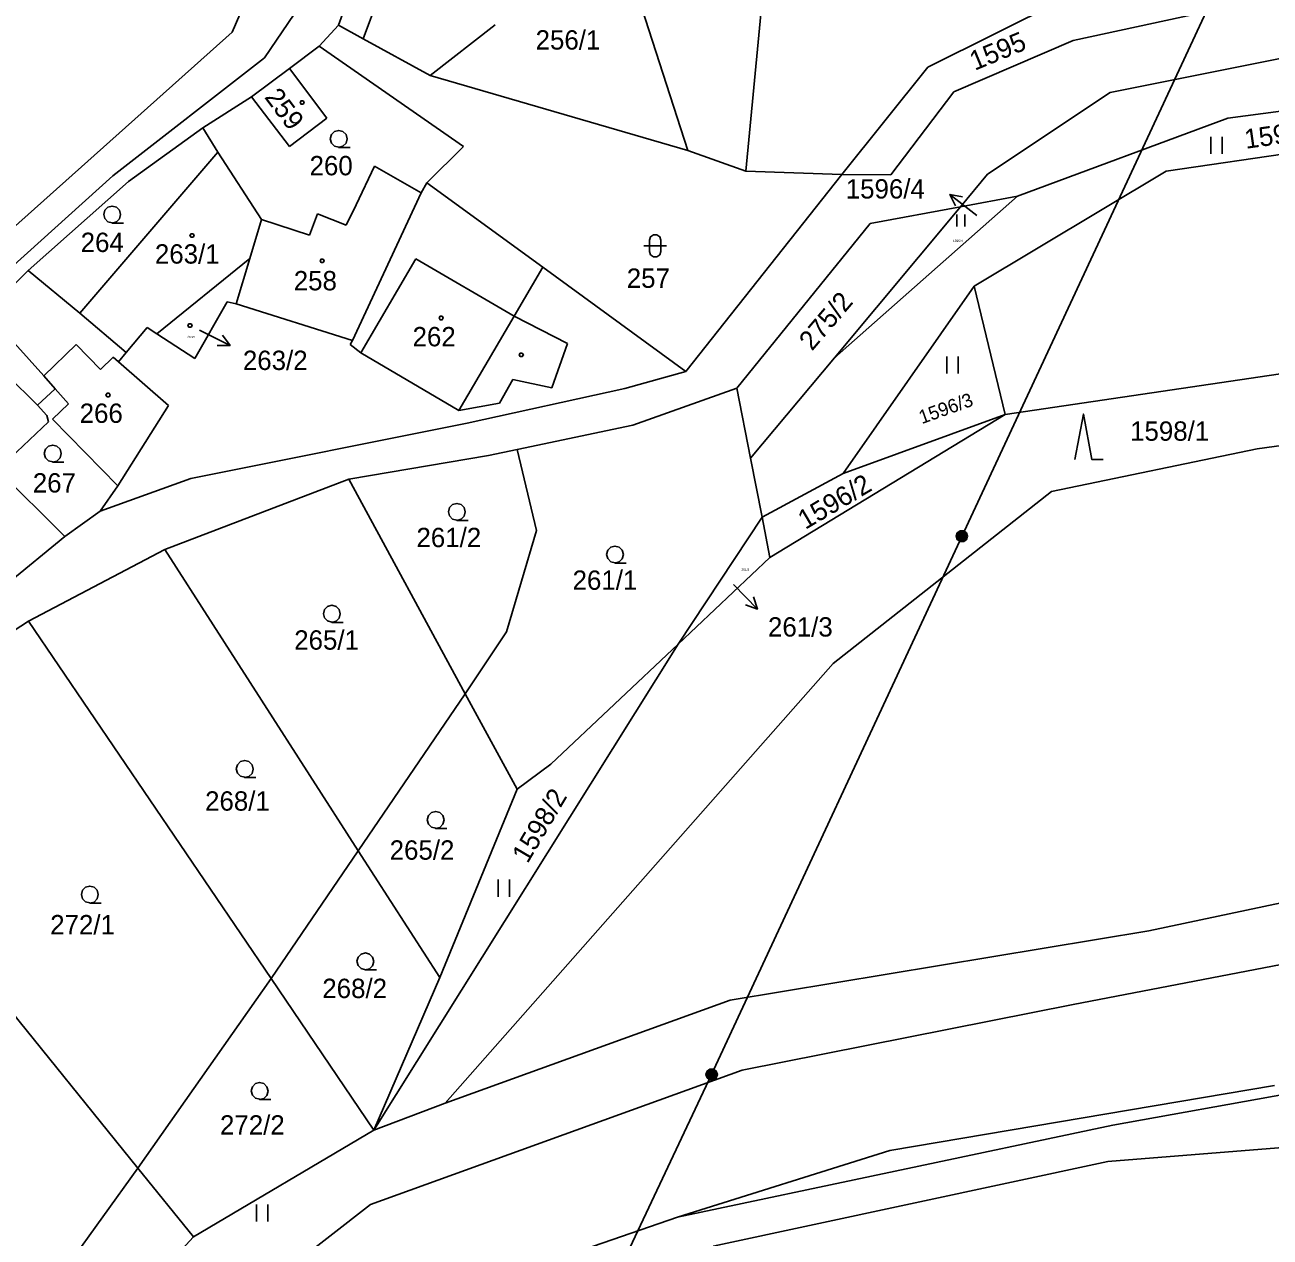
# Model space of a CAD drawing. Extents: x -609861 to -605046, y -1120287 to -1116307.
# Drawn here: x -606945.8 to -606836.4, y -1119347.5 to -1119241 of the extents above; entities that cross this region are included whole.
import ezdxf

# ---------------------------------------------------------------- set-up
doc = ezdxf.new("R2010")
doc.units = 0
for name, color, linetype in [('Vrstva 1', 7, 'Continuous'), ('Vrstva 2', 7, 'Continuous'), ('Vrstva 3', 7, 'Continuous'), ('Vrstva 4', 7, 'Continuous'), ('Vrstva 5', 7, 'Continuous'), ('Vrstva 6', 7, 'Continuous'), ('Vrstva 7', 7, 'Continuous')]:
    doc.layers.add(name, color=color, linetype=linetype)

msp = doc.modelspace()

# ---------------------------------------------------------------- linework, layer by layer
at = {"layer": 'Vrstva 1'}
for p, q in [((-606877.96, -1119206.68), (-606882.51, -1119253.82)), ((-606918.3, -1119240.98), (-606912.69, -1119225.65)), ((-606927.63, -1119241.6), (-606924.24, -1119233.8)), ((-606887.6, -1119251.99), (-606893.44, -1119233.85)), ((-606853.75, -1119242.34), (-606828.43, -1119236.84)), ((-606914.53, -1119237.88), (-606916.12, -1119242.18)), ((-606854.68, -1119238.79), (-606866.51, -1119244.67)), ((-606922.18, -1119240.03), (-606924.79, -1119243.86)), ((-606920, -1119242.83), (-606918.3, -1119240.98)), ((-606916.12, -1119242.18), (-606918.3, -1119240.98)), ((-606904.52, -1119240.94), (-606910.24, -1119245.42)), ((-606949.22, -1119260.88), (-606927.63, -1119241.6)), ((-606910.24, -1119245.42), (-606916.12, -1119242.18)), ((-606864.23, -1119246.83), (-606853.75, -1119242.34)), ((-606828.46, -1119242.49), (-606850.48, -1119246.91)), ((-606922.61, -1119244.79), (-606920, -1119242.83)), ((-606907.31, -1119251.65), (-606920, -1119242.83)), ((-606924.79, -1119243.86), (-606938.12, -1119254.22)), ((-606866.51, -1119244.67), (-606874.07, -1119254.12)), ((-606925.94, -1119247.29), (-606922.61, -1119244.79)), ((-606922.61, -1119244.79), (-606919.33, -1119249.16)), ((-606887.6, -1119251.99), (-606910.24, -1119245.42)), ((-606869.77, -1119254.14), (-606864.23, -1119246.83)), ((-606850.48, -1119246.91), (-606861.27, -1119254.09)), ((-606930.2, -1119250.01), (-606925.94, -1119247.29)), ((-606922.61, -1119251.66), (-606925.94, -1119247.29)), ((-606828.3, -1119247.59), (-606840.16, -1119249.16)), ((-606936.73, -1119254.71), (-606930.2, -1119250.01)), ((-606928.88, -1119252.15), (-606930.2, -1119250.01)), ((-606919.33, -1119249.16), (-606922.61, -1119251.66)), ((-606840.16, -1119249.16), (-606858.64, -1119256)), ((-606821.01, -1119250.22), (-606845.58, -1119253.83)), ((-606941.03, -1119266.29), (-606928.88, -1119252.15)), ((-606925.06, -1119258.07), (-606928.88, -1119252.15)), ((-606910.54, -1119254.84), (-606907.31, -1119251.65)), ((-606882.51, -1119253.82), (-606887.6, -1119251.99)), ((-606916.75, -1119256.77), (-606915.12, -1119253.39)), ((-606915.12, -1119253.39), (-606911.04, -1119255.71)), ((-606938.12, -1119254.22), (-606950.08, -1119265.01)), ((-606874.07, -1119254.12), (-606887.77, -1119271.43)), ((-606882.51, -1119253.82), (-606874.07, -1119254.12)), ((-606874.07, -1119254.12), (-606869.77, -1119254.14)), ((-606861.27, -1119254.09), (-606863.65, -1119256.94)), ((-606845.58, -1119253.83), (-606862.44, -1119263.93)), ((-606945.57, -1119262.56), (-606936.73, -1119254.71)), ((-606910.54, -1119254.84), (-606911.04, -1119255.71)), ((-606900.33, -1119262.26), (-606910.54, -1119254.84)), ((-606917.61, -1119258.56), (-606916.75, -1119256.77)), ((-606911.04, -1119255.71), (-606917.06, -1119268.71)), ((-606858.64, -1119256), (-606874.72, -1119270.21)), ((-606858.64, -1119256), (-606863.65, -1119256.94)), ((-606920.83, -1119259.45), (-606920.15, -1119257.56)), ((-606920.15, -1119257.56), (-606917.61, -1119258.56)), ((-606863.65, -1119256.94), (-606874.72, -1119270.21)), ((-606863.65, -1119256.94), (-606871.57, -1119258.42)), ((-606926.08, -1119261.5), (-606925.06, -1119258.07)), ((-606925.06, -1119258.07), (-606920.83, -1119259.45)), ((-606871.57, -1119258.42), (-606883.29, -1119272.9)), ((-606934.25, -1119268.11), (-606926.08, -1119261.5)), ((-606927.27, -1119265.48), (-606926.08, -1119261.5)), ((-606949.24, -1119266.2), (-606945.57, -1119262.56)), ((-606941.03, -1119266.29), (-606945.57, -1119262.56)), ((-606902.86, -1119266.57), (-606900.33, -1119262.26)), ((-606862.44, -1119263.93), (-606873.96, -1119280.39)), ((-606862.44, -1119263.93), (-606859.71, -1119275.19)), ((-606930.91, -1119270.29), (-606928.07, -1119265.31)), ((-606928.07, -1119265.31), (-606927.27, -1119265.48)), ((-606927.27, -1119265.48), (-606917.06, -1119268.71)), ((-606944.18, -1119271.79), (-606949.24, -1119266.2)), ((-606936.95, -1119269.76), (-606941.03, -1119266.29)), ((-606907.71, -1119274.84), (-606902.86, -1119266.57)), ((-606936.95, -1119269.76), (-606935.09, -1119267.56)), ((-606935.09, -1119267.56), (-606934.25, -1119268.11)), ((-606934.25, -1119268.11), (-606930.91, -1119270.29)), ((-606917.06, -1119268.71), (-606917.28, -1119269.06)), ((-606937.63, -1119270.57), (-606936.95, -1119269.76)), ((-606917.28, -1119269.06), (-606916.34, -1119269.78)), ((-606916.34, -1119269.78), (-606907.71, -1119274.84)), ((-606933.22, -1119274.41), (-606937.63, -1119270.57)), ((-606874.72, -1119270.21), (-606882.09, -1119279.03)), ((-606825.24, -1119270.09), (-606859.71, -1119275.19)), ((-606943.18, -1119272.94), (-606944.18, -1119271.79)), ((-606887.77, -1119271.43), (-606893.12, -1119272.92)), ((-606944.73, -1119274.38), (-606943.18, -1119272.94)), ((-606942.02, -1119274.26), (-606943.18, -1119272.94)), ((-606893.12, -1119272.92), (-606906.99, -1119275.96)), ((-606892.42, -1119276.14), (-606883.29, -1119272.9)), ((-606883.29, -1119272.9), (-606882.09, -1119279.03)), ((-606943.41, -1119275.62), (-606942.02, -1119274.26)), ((-606805.72, -1119273.95), (-606837.58, -1119278.21)), ((-606943.91, -1119275.29), (-606944.73, -1119274.38)), ((-606943.78, -1119275.86), (-606943.91, -1119275.29)), ((-606937.68, -1119281.47), (-606933.22, -1119274.41)), ((-606859.71, -1119275.19), (-606880.38, -1119287.76)), ((-606873.96, -1119280.39), (-606859.71, -1119275.19)), ((-606948.26, -1119280.07), (-606943.78, -1119275.86)), ((-606937.68, -1119281.47), (-606943.41, -1119275.62)), ((-606906.99, -1119275.96), (-606931.28, -1119280.82)), ((-606902.59, -1119278.28), (-606892.42, -1119276.14)), ((-606905.1, -1119278.81), (-606902.59, -1119278.28)), ((-606900.88, -1119285.4), (-606902.59, -1119278.28)), ((-606837.58, -1119278.21), (-606855.65, -1119281.96)), ((-606917.37, -1119280.88), (-606905.1, -1119278.81)), ((-606882.09, -1119279.03), (-606881.07, -1119284.23)), ((-606942.34, -1119285.92), (-606948.26, -1119280.07)), ((-606931.28, -1119280.82), (-606939.22, -1119283.7)), ((-606873.96, -1119280.39), (-606881.07, -1119284.23)), ((-606939.22, -1119283.7), (-606937.68, -1119281.47)), ((-606933.55, -1119287.06), (-606917.37, -1119280.88)), ((-606907.15, -1119299.75), (-606917.37, -1119280.88)), ((-606855.65, -1119281.96), (-606874.84, -1119297.09)), ((-606939.22, -1119283.7), (-606942.34, -1119285.92)), ((-606881.07, -1119284.23), (-606888.46, -1119295.39)), ((-606881.07, -1119284.23), (-606880.38, -1119287.76)), ((-606942.34, -1119285.92), (-606947.41, -1119290.08)), ((-606903.53, -1119294.31), (-606900.88, -1119285.4)), ((-606945.52, -1119293.36), (-606933.55, -1119287.06)), ((-606916.55, -1119313.54), (-606933.55, -1119287.06)), ((-606880.38, -1119287.76), (-606888.46, -1119295.39)), ((-606964.66, -1119305.85), (-606945.52, -1119293.36)), ((-606924.21, -1119324.78), (-606945.52, -1119293.36)), ((-606907.15, -1119299.75), (-606903.53, -1119294.31)), ((-606888.46, -1119295.39), (-606915.19, -1119338.09)), ((-606888.46, -1119295.39), (-606899.64, -1119305.94)), ((-606874.84, -1119297.09), (-606908.93, -1119335.72)), ((-606916.55, -1119313.54), (-606907.15, -1119299.75)), ((-606902.6, -1119308.14), (-606907.15, -1119299.75)), ((-606935.93, -1119341.43), (-606964.66, -1119305.85)), ((-606899.64, -1119305.94), (-606902.6, -1119308.14)), ((-606902.6, -1119308.14), (-606909.4, -1119324.68)), ((-606807.91, -1119312.24), (-606847.1, -1119320.59)), ((-606924.21, -1119324.78), (-606916.55, -1119313.54)), ((-606909.4, -1119324.68), (-606916.55, -1119313.54)), ((-606810.88, -1119318.82), (-606853.74, -1119327.05)), ((-606847.1, -1119320.59), (-606883.88, -1119326.67)), ((-606935.93, -1119341.43), (-606924.21, -1119324.78)), ((-606915.19, -1119338.09), (-606924.21, -1119324.78)), ((-606909.4, -1119324.68), (-606915.19, -1119338.09)), ((-606883.88, -1119326.67), (-606908.93, -1119335.72)), ((-606853.74, -1119327.05), (-606882.82, -1119332.83)), ((-606882.82, -1119332.83), (-606915.48, -1119344.63)), ((-606836.04, -1119334.17), (-606869.84, -1119339.89)), ((-606834.95, -1119334.9), (-606850.26, -1119337.66)), ((-606908.93, -1119335.72), (-606915.19, -1119338.09)), ((-606850.26, -1119337.66), (-606888.5, -1119345.74)), ((-606915.19, -1119338.09), (-606931.04, -1119347.49)), ((-606869.84, -1119339.89), (-606888.5, -1119345.74)), ((-606850.68, -1119340.86), (-606834.23, -1119339.55)), ((-606885.36, -1119348.3), (-606850.68, -1119340.86)), ((-606946.12, -1119355.62), (-606935.93, -1119341.43)), ((-606931.04, -1119347.49), (-606935.93, -1119341.43)), ((-606915.48, -1119344.63), (-606930.45, -1119356.29)), ((-606888.5, -1119345.74), (-606910.04, -1119353.16)), ((-606931.04, -1119347.49), (-606942.21, -1119359.52))]:
    msp.add_line(p, q, dxfattribs=at)
at = {"layer": 'Vrstva 3'}
for p, q in [((-606841.64, -1119250.79), (-606841.64, -1119252.29)), ((-606840.64, -1119252.29), (-606840.64, -1119250.79)), ((-606863.96, -1119257.63), (-606863.96, -1119258.68)), ((-606863.26, -1119258.68), (-606863.26, -1119257.63)), ((-606864.84, -1119270.1), (-606864.84, -1119271.6)), ((-606863.84, -1119271.6), (-606863.84, -1119270.1)), ((-606904.27, -1119316.08), (-606904.27, -1119317.58)), ((-606903.27, -1119317.58), (-606903.27, -1119316.08)), ((-606925.51, -1119344.62), (-606925.51, -1119346.12)), ((-606924.51, -1119346.12), (-606924.51, -1119344.62))]:
    msp.add_line(p, q, dxfattribs=at)
for points in [[(-606918.26, -1119251.71), (-606918.64, -1119251.61), (-606918.91, -1119251.34), (-606919.01, -1119250.97), (-606918.91, -1119250.6), (-606918.64, -1119250.33), (-606918.27, -1119250.23), (-606917.9, -1119250.33), (-606917.63, -1119250.6), (-606917.53, -1119250.98), (-606917.63, -1119251.36), (-606917.9, -1119251.63), (-606918.28, -1119251.73), (-606917.28, -1119251.73)], [(-606938.17, -1119258.36), (-606938.55, -1119258.26), (-606938.82, -1119257.99), (-606938.92, -1119257.62), (-606938.82, -1119257.25), (-606938.55, -1119256.98), (-606938.18, -1119256.88), (-606937.81, -1119256.98), (-606937.54, -1119257.25), (-606937.44, -1119257.63), (-606937.54, -1119258.01), (-606937.81, -1119258.28), (-606938.19, -1119258.38), (-606937.19, -1119258.38)], [(-606891.47, -1119260.37), (-606890.2, -1119260.37), (-606889.47, -1119260.37)], [(-606853.59, -1119279.16), (-606852.84, -1119275.16), (-606852.09, -1119279.16), (-606851.09, -1119279.16)], [(-606943.39, -1119279.37), (-606943.77, -1119279.27), (-606944.04, -1119279), (-606944.14, -1119278.63), (-606944.04, -1119278.26), (-606943.77, -1119277.99), (-606943.4, -1119277.89), (-606943.03, -1119277.99), (-606942.76, -1119278.26), (-606942.66, -1119278.64), (-606942.76, -1119279.02), (-606943.03, -1119279.29), (-606943.41, -1119279.39), (-606942.41, -1119279.39)], [(-606907.88, -1119284.49), (-606908.26, -1119284.39), (-606908.53, -1119284.12), (-606908.63, -1119283.75), (-606908.53, -1119283.38), (-606908.26, -1119283.11), (-606907.89, -1119283.01), (-606907.52, -1119283.11), (-606907.25, -1119283.38), (-606907.15, -1119283.76), (-606907.25, -1119284.14), (-606907.52, -1119284.41), (-606907.9, -1119284.51), (-606906.9, -1119284.51)], [(-606893.99, -1119288.24), (-606894.37, -1119288.14), (-606894.64, -1119287.87), (-606894.74, -1119287.5), (-606894.64, -1119287.13), (-606894.37, -1119286.86), (-606894, -1119286.76), (-606893.63, -1119286.86), (-606893.36, -1119287.13), (-606893.26, -1119287.51), (-606893.36, -1119287.89), (-606893.63, -1119288.16), (-606894.01, -1119288.26), (-606893.01, -1119288.26)], [(-606918.87, -1119293.45), (-606919.25, -1119293.35), (-606919.52, -1119293.08), (-606919.62, -1119292.71), (-606919.52, -1119292.34), (-606919.25, -1119292.07), (-606918.88, -1119291.97), (-606918.51, -1119292.07), (-606918.24, -1119292.34), (-606918.14, -1119292.72), (-606918.24, -1119293.1), (-606918.51, -1119293.37), (-606918.89, -1119293.47), (-606917.89, -1119293.47)], [(-606926.52, -1119307.09), (-606926.9, -1119306.99), (-606927.17, -1119306.72), (-606927.27, -1119306.35), (-606927.17, -1119305.98), (-606926.9, -1119305.71), (-606926.53, -1119305.61), (-606926.16, -1119305.71), (-606925.89, -1119305.98), (-606925.79, -1119306.36), (-606925.89, -1119306.74), (-606926.16, -1119307.01), (-606926.54, -1119307.11), (-606925.54, -1119307.11)], [(-606909.74, -1119311.57), (-606910.12, -1119311.47), (-606910.39, -1119311.2), (-606910.49, -1119310.83), (-606910.39, -1119310.46), (-606910.12, -1119310.19), (-606909.75, -1119310.09), (-606909.38, -1119310.19), (-606909.11, -1119310.46), (-606909.01, -1119310.84), (-606909.11, -1119311.22), (-606909.38, -1119311.49), (-606909.76, -1119311.59), (-606908.76, -1119311.59)], [(-606940.13, -1119318.13), (-606940.51, -1119318.03), (-606940.78, -1119317.76), (-606940.88, -1119317.39), (-606940.78, -1119317.02), (-606940.51, -1119316.75), (-606940.14, -1119316.65), (-606939.77, -1119316.75), (-606939.5, -1119317.02), (-606939.4, -1119317.4), (-606939.5, -1119317.78), (-606939.77, -1119318.05), (-606940.15, -1119318.15), (-606939.15, -1119318.15)], [(-606915.92, -1119324), (-606916.3, -1119323.9), (-606916.57, -1119323.63), (-606916.67, -1119323.26), (-606916.57, -1119322.89), (-606916.3, -1119322.62), (-606915.93, -1119322.52), (-606915.56, -1119322.62), (-606915.29, -1119322.89), (-606915.19, -1119323.27), (-606915.29, -1119323.65), (-606915.56, -1119323.92), (-606915.94, -1119324.02), (-606914.94, -1119324.02)], [(-606925.21, -1119335.39), (-606925.59, -1119335.29), (-606925.86, -1119335.02), (-606925.96, -1119334.65), (-606925.86, -1119334.28), (-606925.59, -1119334.01), (-606925.22, -1119333.91), (-606924.85, -1119334.01), (-606924.58, -1119334.28), (-606924.48, -1119334.66), (-606924.58, -1119335.04), (-606924.85, -1119335.31), (-606925.23, -1119335.41), (-606924.23, -1119335.41)]]:
    msp.add_lwpolyline(points, dxfattribs=at)
msp.add_lwpolyline([(-606890.97, -1119259.87), (-606890.87, -1119259.58), (-606890.62, -1119259.4), (-606890.31, -1119259.4), (-606890.06, -1119259.58), (-606889.96, -1119259.87), (-606889.96, -1119260.87), (-606890.06, -1119261.16), (-606890.31, -1119261.34), (-606890.62, -1119261.34), (-606890.87, -1119261.16), (-606890.97, -1119260.87)], close=True, dxfattribs=at)
at = {"layer": 'Vrstva 4'}
for p, q in [((-606911.5, -1119261.51), (-606916.34, -1119269.78)), ((-606902.86, -1119266.57), (-606911.5, -1119261.51)), ((-606900.33, -1119262.26), (-606887.77, -1119271.43)), ((-606902.86, -1119266.57), (-606898.16, -1119268.95)), ((-606941.35, -1119269.04), (-606944.18, -1119271.79)), ((-606939.2, -1119271.26), (-606941.35, -1119269.04)), ((-606898.16, -1119268.95), (-606899.56, -1119272.85)), ((-606938.1, -1119270.15), (-606939.2, -1119271.26)), ((-606937.63, -1119270.57), (-606938.1, -1119270.15)), ((-606944.73, -1119274.38), (-606947.41, -1119271.74)), ((-606902.97, -1119272.13), (-606904.13, -1119274.21)), ((-606899.56, -1119272.85), (-606902.97, -1119272.13)), ((-606904.13, -1119274.21), (-606907.71, -1119274.84))]:
    msp.add_line(p, q, dxfattribs=at)
at = {"layer": 'Vrstva 5'}
for points in [[(-606921.4, -1119247.63), (-606921.31, -1119247.78), (-606921.4, -1119247.93), (-606921.58, -1119247.93), (-606921.67, -1119247.78), (-606921.58, -1119247.63)], [(-606931.07, -1119259.32), (-606930.98, -1119259.47), (-606931.07, -1119259.62), (-606931.25, -1119259.62), (-606931.34, -1119259.47), (-606931.25, -1119259.32)], [(-606919.64, -1119261.54), (-606919.55, -1119261.69), (-606919.64, -1119261.84), (-606919.82, -1119261.84), (-606919.91, -1119261.69), (-606919.82, -1119261.54)], [(-606909.18, -1119266.57), (-606909.09, -1119266.72), (-606909.18, -1119266.87), (-606909.36, -1119266.87), (-606909.45, -1119266.72), (-606909.36, -1119266.57)], [(-606931.25, -1119267.23), (-606931.16, -1119267.38), (-606931.25, -1119267.53), (-606931.43, -1119267.53), (-606931.52, -1119267.38), (-606931.43, -1119267.23)], [(-606902.14, -1119269.81), (-606902.05, -1119269.96), (-606902.14, -1119270.11), (-606902.32, -1119270.11), (-606902.41, -1119269.96), (-606902.32, -1119269.81)], [(-606938.45, -1119273.34), (-606938.36, -1119273.49), (-606938.45, -1119273.64), (-606938.63, -1119273.64), (-606938.72, -1119273.49), (-606938.63, -1119273.34)]]:
    msp.add_lwpolyline(points, close=True, dxfattribs=at)
at = {"layer": 'Vrstva 6'}
for p, q in [((-606863.52, -1119285.91), (-606839.5, -1119234.32)), ((-606885.51, -1119333.21), (-606863.52, -1119285.91)), ((-606905.37, -1119375.22), (-606885.51, -1119333.21))]:
    msp.add_line(p, q, dxfattribs=at)
for points in [[(-606863.67, -1119285.43), (-606863.36, -1119285.43), (-606863.11, -1119285.61), (-606863.01, -1119285.9), (-606863.11, -1119286.19), (-606863.36, -1119286.37), (-606863.67, -1119286.37), (-606863.92, -1119286.19), (-606864.02, -1119285.9), (-606863.92, -1119285.61), (-606863.67, -1119285.43), (-606863.64, -1119285.47), (-606863.4, -1119285.47), (-606863.24, -1119285.55), (-606863.8, -1119285.55), (-606863.88, -1119285.63), (-606863.16, -1119285.63), (-606863.16, -1119285.71), (-606863.88, -1119285.71), (-606863.92, -1119285.79), (-606863.12, -1119285.79), (-606863.08, -1119285.87), (-606863.96, -1119285.87), (-606863.96, -1119285.95), (-606863.08, -1119285.95), (-606863.11, -1119286.03), (-606863.92, -1119286.03), (-606863.91, -1119286.11), (-606863.1, -1119286.11), (-606863.15, -1119286.19), (-606863.87, -1119286.19), (-606863.79, -1119286.27), (-606863.23, -1119286.27), (-606863.34, -1119286.35), (-606863.68, -1119286.35)], [(-606885.66, -1119332.73), (-606885.35, -1119332.73), (-606885.1, -1119332.91), (-606885, -1119333.2), (-606885.1, -1119333.49), (-606885.35, -1119333.67), (-606885.66, -1119333.67), (-606885.91, -1119333.49), (-606886.01, -1119333.2), (-606885.91, -1119332.91), (-606885.66, -1119332.73), (-606885.63, -1119332.77), (-606885.39, -1119332.77), (-606885.23, -1119332.85), (-606885.79, -1119332.85), (-606885.87, -1119332.93), (-606885.15, -1119332.93), (-606885.15, -1119333.01), (-606885.87, -1119333.01), (-606885.91, -1119333.09), (-606885.11, -1119333.09), (-606885.07, -1119333.17), (-606885.95, -1119333.17), (-606885.95, -1119333.25), (-606885.07, -1119333.25), (-606885.1, -1119333.33), (-606885.91, -1119333.33), (-606885.9, -1119333.41), (-606885.09, -1119333.41), (-606885.14, -1119333.49), (-606885.86, -1119333.49), (-606885.78, -1119333.57), (-606885.22, -1119333.57), (-606885.33, -1119333.65), (-606885.67, -1119333.65)]]:
    msp.add_lwpolyline(points, dxfattribs=at)
at = {"layer": 'Vrstva 7'}
for p, q in [((-606864.569, -1119255.859), (-606862.2, -1119257.7)), ((-606927.822, -1119269.132), (-606930.5, -1119267.78)), ((-606881.489, -1119292.301), (-606883.58, -1119290.15))]:
    msp.add_line(p, q, dxfattribs=at)
for points in [[(-606864.086, -1119256.867), (-606864.569, -1119255.859), (-606863.472, -1119256.078)], [(-606928.489, -1119268.235), (-606927.822, -1119269.132), (-606928.94, -1119269.127)], [(-606881.827, -1119291.235), (-606881.489, -1119292.301), (-606882.544, -1119291.932)]]:
    msp.add_lwpolyline(points, dxfattribs=at)

# ---------------------------------------------------------------- texts
at = {"layer": 'Vrstva 2'}
for s, height, p in [('256/1', 1.7, (-606900.973, -1119243.13)), ('260', 1.7, (-606920.833, -1119254.18)), ('264', 1.7, (-606940.943, -1119260.92)), ('1596/4', 0.2, (-606864.294, -1119260.04)), ('263/1', 1.7, (-606934.423, -1119261.94)), ('258', 1.7, (-606922.223, -1119264.29)), ('257', 1.7, (-606892.963, -1119264.07)), ('262', 1.7, (-606911.783, -1119269.21)), ('263/2', 0.2, (-606931.572, -1119268.49)), ('266', 1.7, (-606941.033, -1119275.94)), ('1598/1', 1.7, (-606848.737, -1119277.51)), ('267', 1.7, (-606945.153, -1119282.06)), ('261/2', 1.7, (-606911.443, -1119286.86)), ('261/1', 1.7, (-606897.723, -1119290.61)), ('261/3', 0.2, (-606882.892, -1119288.93)), ('265/1', 1.7, (-606922.183, -1119295.87)), ('268/1', 1.7, (-606930.013, -1119310.02)), ('265/2', 1.7, (-606913.793, -1119314.33)), ('272/1', 1.7, (-606943.623, -1119320.89)), ('268/2', 1.7, (-606919.713, -1119326.49)), ('272/2', 1.7, (-606928.703, -1119338.49))]:
    msp.add_text(s, height=height, dxfattribs=at).set_placement(p)
for s, height, rotation, p in [('1595', 1.7, 22.51724, (-606862.387, -1119245)), ('259', 1.7, 306.87619, (-606924.848, -1119247.32)), ('1596/1', 1.7, 8.07871, (-606838.561, -1119251.855)), ('275/2', 1.7, 49.50355, (-606876.686, -1119269.679)), ('1596/3', 1.2, 19.82434, (-606867.039, -1119276.056)), ('1596/2', 1.7, 30.59595, (-606877.272, -1119285.35)), ('1598/2', 1.7, 59.41572, (-606901.68, -1119314.732))]:
    msp.add_text(s, height=height, rotation=rotation, dxfattribs=at).set_placement(p)
at = {"layer": 'Vrstva 7'}
for s, p in [('1596/4', (-606873.721, -1119256.22)), ('263/2', (-606926.693, -1119271.29)), ('261/3', (-606880.553, -1119294.72))]:
    msp.add_text(s, height=1.7, dxfattribs=at).set_placement(p)

doc.saveas('drawing.dxf')
